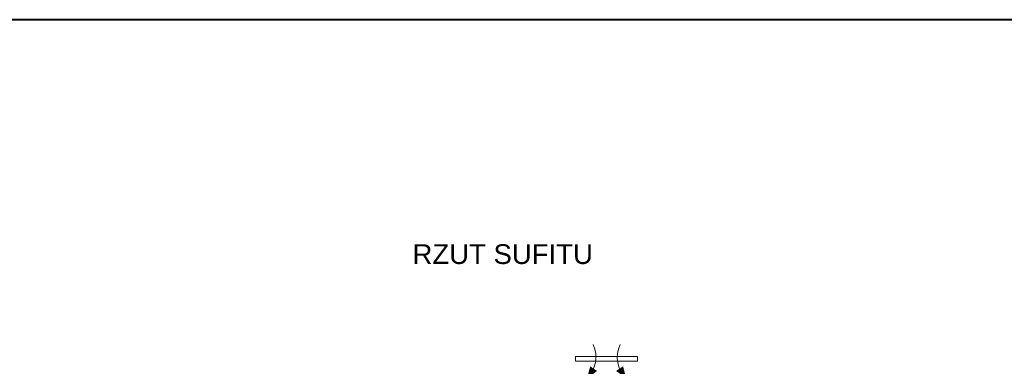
# Model space of a CAD drawing. Header units: centimetres. Extents: x -15121 to 30567, y -60641 to 0.
# Tile 308 of 656: x 13348 to 13984, y -24673 to -24449. Entities that reach past the tile are written whole.
import ezdxf
from ezdxf.enums import TextEntityAlignment as Align

# ---------------------------------------------------------------- set-up
doc = ezdxf.new("R2010")
doc.units = ezdxf.units.CM
doc.header["$LTSCALE"] = 60
for name, color, linetype, lineweight in [('A Ramka', 5, 'Continuous', 40), ('A tabelka ogólna 25', 7, 'Continuous', 20), ('opisy', 1, 'Continuous', 15)]:
    doc.layers.add(name, color=color, linetype=linetype, lineweight=lineweight)
doc.styles.add('Annotative', font='arial.ttf')

msp = doc.modelspace()

# ---------------------------------------------------------------- linework, layer by layer
at = {"layer": 'A Ramka', "transparency": 33554610}
msp.add_lwpolyline([(14817.75, -24449.4644), (12659.8006, -24449.4644), (12659.8006, -25934.4644), (14817.75, -25934.4644)], close=True, dxfattribs=at)
at = {"layer": 'opisy'}
msp.add_lwpolyline([(13706.8226, -24666.9282), (13706.8226, -24669.9282), (13746.8226, -24669.9282), (13746.8226, -24666.9282)], close=True, dxfattribs=at)
for points in [[(13714.0994, -24681.0877, 0, 5.4, 0), (13718.4443, -24674.7045, 5.4, 5.4, 0)], [(13739.5459, -24681.0877, 0, 5.4, 0), (13735.201, -24674.7045, 5.4, 5.4, 0)]]:
    msp.add_lwpolyline(points, format="xyseb", dxfattribs=at)
for centre, start, end in [((13700.8153, -24667.3752), 314.0908385, 25.3161682), ((13752.83, -24667.3752), 154.6838318, 225.9091615)]:
    msp.add_arc(centre, 19.0919, start, end, dxfattribs=at)

# ---------------------------------------------------------------- texts
at = {"layer": 'A tabelka ogólna 25', "transparency": 33554610, "style": 'Annotative'}
msp.add_text('RZUT SUFITU', height=12.727273, dxfattribs=at).set_placement((13659.6902, -24594.431), align=Align.TOP_CENTER)

doc.saveas('drawing.dxf')
